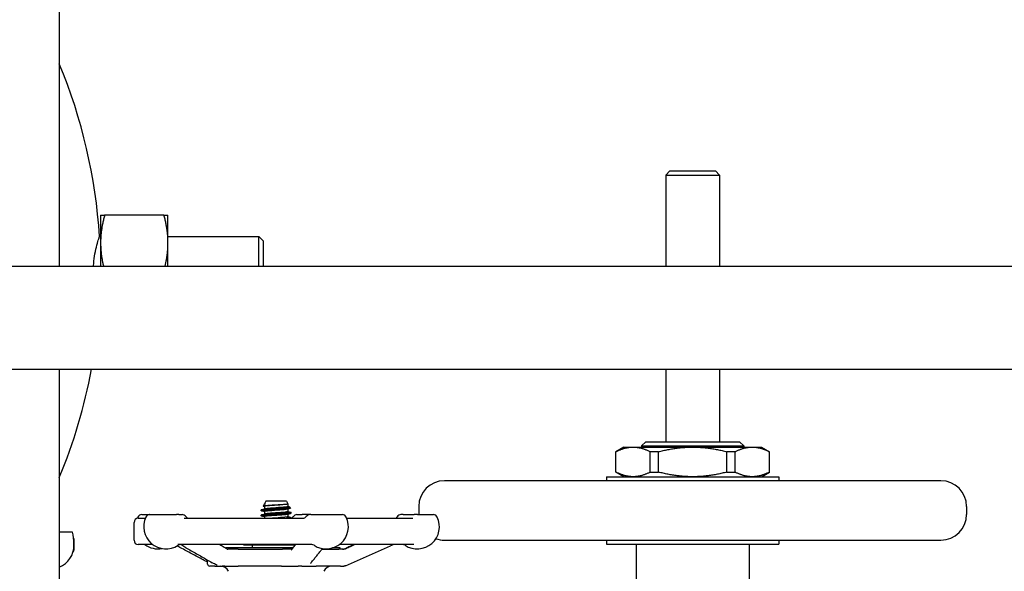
# Model space of a CAD drawing. Header units: inches. Extents: x 24 to 1128, y -69 to 748.
# Tile 522 of 656: x 748 to 762, y 308 to 316. Entities that reach past the tile are written whole.
import ezdxf

# ---------------------------------------------------------------- set-up
doc = ezdxf.new("R2010")
doc.units = ezdxf.units.IN
doc.header["$LTSCALE"] = 32
doc.header["$MEASUREMENT"] = 0
doc.layers.add('Visible (ANSI)', color=7, linetype='Continuous', lineweight=30)

msp = doc.modelspace()

# ---------------------------------------------------------------- linework, layer by layer
at = {"layer": 'Visible (ANSI)'}
for p, q in [((748.15563, 339.29801), (748.15563, 312.10867)), ((757.07393, 313.50617), (757.01143, 313.44367)), ((757.07393, 313.50617), (757.73633, 313.50617)), ((757.73633, 313.50617), (757.79883, 313.44367)), ((757.01143, 313.44367), (757.79883, 313.44367)), ((757.01143, 313.44367), (757.01143, 312.10867)), ((757.79883, 313.44367), (757.79883, 312.10867)), ((748.75901, 312.85867), (748.75901, 312.45242)), ((749.6844, 312.85867), (748.81762, 312.85867)), ((749.74301, 312.45242), (749.74301, 312.85867)), ((748.74309, 312.54617), (748.75901, 312.54617)), ((748.75901, 312.45242), (748.75901, 312.10867)), ((749.74301, 312.54617), (751.07151, 312.54617)), ((749.74301, 312.10867), (749.74301, 312.45242)), ((751.07151, 312.10867), (751.07151, 312.54617)), ((751.13401, 312.48367), (751.07151, 312.54617)), ((751.13401, 312.48367), (751.13401, 312.10867)), ((777.86063, 312.10867), (738.36063, 312.10867)), ((739.86063, 310.60867), (776.36063, 310.60867)), ((748.15563, 310.60867), (748.15563, 294.85867)), ((757.01143, 310.60867), (757.01143, 309.55011)), ((757.79883, 310.60867), (757.79883, 309.55011)), ((756.4012, 309.47137), (756.28309, 309.40318)), ((756.4012, 309.47137), (756.5357, 309.47137)), ((756.5357, 309.47137), (757.40513, 309.47137)), ((756.7196, 309.55011), (756.6571, 309.48761)), ((756.6571, 309.48761), (758.15316, 309.48761)), ((756.6571, 309.48761), (756.6571, 309.47137)), ((756.7196, 309.55011), (758.09066, 309.55011)), ((757.40513, 309.47137), (758.27457, 309.47137)), ((758.09066, 309.55011), (758.15316, 309.48761)), ((758.15316, 309.48761), (758.15316, 309.47137)), ((758.27457, 309.47137), (758.40907, 309.47137)), ((758.40907, 309.47137), (758.52718, 309.40318)), ((756.28515, 309.40318), (756.28309, 309.40318)), ((756.28309, 309.10649), (756.28309, 309.40318)), ((756.28515, 309.10649), (756.28515, 309.40318)), ((756.90403, 309.40318), (756.78625, 309.40318)), ((756.78625, 309.10649), (756.78625, 309.40318)), ((756.90403, 309.10649), (756.90403, 309.40318)), ((758.02402, 309.40318), (757.90623, 309.40318)), ((757.90623, 309.10649), (757.90623, 309.40318)), ((758.02402, 309.10649), (758.02402, 309.40318)), ((758.52718, 309.40318), (758.52512, 309.40318)), ((758.52512, 309.10649), (758.52512, 309.40318)), ((758.52718, 309.10649), (758.52718, 309.40318)), ((756.14529, 309.0383), (758.66498, 309.0383)), ((756.14529, 309.0383), (756.14529, 308.97924)), ((756.28309, 309.10649), (756.28515, 309.10649)), ((756.4012, 309.0383), (756.28309, 309.10649)), ((756.78625, 309.10649), (756.90403, 309.10649)), ((757.90623, 309.10649), (758.02402, 309.10649)), ((758.40907, 309.0383), (758.52718, 309.10649)), ((758.52512, 309.10649), (758.52718, 309.10649)), ((758.66498, 309.0383), (758.66498, 308.97924)), ((761.03112, 308.97924), (753.77915, 308.97924)), ((751.14917, 308.63948), (751.132, 308.60843)), ((751.17305, 308.68267), (751.15222, 308.645)), ((751.15222, 308.645), (751.16571, 308.645)), ((751.15222, 308.645), (751.15222, 308.64154)), ((751.15222, 308.6032), (751.15222, 308.56767)), ((751.15693, 308.64307), (751.15803, 308.64336)), ((751.4714, 308.68267), (751.17305, 308.68267)), ((751.4714, 308.68267), (751.49451, 308.64086)), ((751.49222, 308.63881), (751.49222, 308.6032)), ((751.49222, 308.56459), (751.49222, 308.52906)), ((751.51919, 308.59622), (751.53038, 308.576)), ((753.40513, 308.60522), (753.40513, 308.48711)), ((761.40513, 308.60522), (761.40513, 308.48711)), ((749.30972, 308.43267), (749.4125, 308.43267)), ((749.36038, 308.48517), (749.47523, 308.48517)), ((749.47636, 308.48517), (749.47523, 308.48517)), ((749.47636, 308.48517), (749.86898, 308.48517)), ((749.90133, 308.48517), (749.86898, 308.48517)), ((749.90133, 308.48517), (749.95219, 308.48517)), ((749.98146, 308.43267), (751.71517, 308.43267)), ((751.10347, 308.54167), (751.10347, 308.55352)), ((751.10347, 308.46753), (751.10347, 308.47938)), ((751.11204, 308.55684), (751.26066, 308.55684)), ((751.15222, 308.52906), (751.15222, 308.49353)), ((751.15222, 308.45492), (751.15222, 308.43267)), ((751.49222, 308.49045), (751.49222, 308.45492)), ((751.54097, 308.5046), (751.54097, 308.51645)), ((751.54097, 308.43267), (751.54097, 308.44231)), ((751.62635, 308.48517), (751.70063, 308.48517)), ((751.81401, 308.48517), (751.70063, 308.48517)), ((751.81401, 308.48517), (751.8161, 308.48517)), ((751.8278, 308.48517), (751.8161, 308.48517)), ((751.8278, 308.48517), (752.28984, 308.48517)), ((752.3537, 308.43267), (753.32081, 308.43267)), ((753.17783, 308.48517), (753.14503, 308.48517)), ((753.17783, 308.48517), (753.33922, 308.48517)), ((753.38455, 308.48517), (753.33922, 308.48517)), ((753.38455, 308.48517), (753.61953, 308.48517)), ((749.24722, 308.11017), (749.24722, 308.37017)), ((748.35067, 308.23117), (748.15563, 308.23117)), ((748.37034, 308.03886), (748.37034, 308.06031)), ((748.37222, 307.98117), (748.37222, 308.11117)), ((749.52191, 308.04767), (749.30972, 308.04767)), ((751.84221, 308.04767), (749.88705, 308.04767)), ((751.56824, 307.99829), (750.58599, 307.99829)), ((750.84722, 308.04554), (750.84409, 308.04767)), ((750.84722, 308.04554), (751.00222, 308.04554)), ((750.97847, 307.99829), (750.97847, 308.04554)), ((751.00222, 308.04554), (751.46623, 308.04554)), ((751.46623, 308.04554), (751.60596, 308.04554)), ((752.25972, 307.99829), (752.1441, 307.99829)), ((753.33192, 308.04767), (752.24429, 308.04767)), ((752.25972, 307.98267), (752.25972, 307.99829)), ((752.33549, 307.73858), (752.99407, 308.0318)), ((753.77915, 308.1131), (761.03112, 308.1131)), ((756.14529, 308.1131), (756.14529, 308.05404)), ((756.14529, 308.05404), (758.66498, 308.05404)), ((756.57836, 308.05404), (756.57836, 307.50286)), ((758.2319, 308.05404), (758.2319, 307.50286)), ((758.66498, 308.1131), (758.66498, 308.05404)), ((750.76897, 307.98267), (750.61547, 307.98267)), ((750.76897, 307.98267), (751.41453, 307.98267)), ((751.41428, 307.98267), (751.41453, 307.98267)), ((751.55615, 307.98267), (751.41453, 307.98267)), ((751.99302, 307.98267), (752.23803, 307.98267)), ((751.99302, 307.98267), (752.23803, 307.98267)), ((752.30006, 307.98267), (752.23803, 307.98267)), ((750.32222, 307.76392), (750.32222, 307.8209)), ((750.42733, 307.73267), (750.35347, 307.73267)), ((750.42733, 307.73267), (750.53458, 307.73267)), ((750.57132, 307.73267), (750.53458, 307.73267)), ((750.57132, 307.73267), (750.76611, 307.73267)), ((751.39852, 307.73267), (750.76611, 307.73267)), ((751.39852, 307.73267), (751.64407, 307.73267)), ((751.69897, 307.73267), (751.64407, 307.73267)), ((751.69897, 307.73267), (751.90478, 307.73267)), ((752.26428, 307.73267), (751.90478, 307.73267)), ((752.26428, 307.73267), (752.30881, 307.73267))]:
    msp.add_line(p, q, dxfattribs=at)
for centre, radius, start, end in [((740.89651, 312.04617), 7.8625, 3.646071, 22.592696), ((740.89651, 312.04617), 7.8625, 337.407304, 349.465364), ((753.77915, 308.60522), 0.37402, 90, 180), ((761.03112, 308.60522), 0.37402, 0, 90), ((749.30972, 308.37017), 0.0625, 90, 180), ((749.59755, 308.31017), 0.325, 154.623066, 158.15154), ((749.36038, 308.42267), 0.0625, 90, 154.623066), ((749.71353, 308.31017), 0.325, 154.623066, 302.995885), ((749.47636, 308.42267), 0.0625, 90, 154.623066), ((749.95219, 308.42267), 0.0625, 35.450543, 90), ((750.05401, 308.49517), 0.0625, 215.450543, 270), ((751.52452, 308.49517), 0.0625, 285.260156, 324.549457), ((751.62635, 308.42267), 0.0625, 90, 144.549457), ((751.71219, 308.49517), 0.0625, 270, 324.549457), ((751.81401, 308.42267), 0.0625, 90, 144.549457), ((752.05267, 308.31017), 0.325, 237.004115, 25.376934), ((752.28984, 308.42267), 0.0625, 25.376934, 90), ((753.14502, 308.42267), 0.0625, 90, 151.143953), ((753.38236, 308.31017), 0.325, 237.004115, 25.376934), ((753.77915, 308.48711), 0.37402, 180, 180.297939), ((753.61953, 308.42267), 0.0625, 25.376934, 90), ((761.03112, 308.48711), 0.37402, 270, 0), ((747.61858, 308.06031), 0.75176, 0, 13.136783), ((748.31222, 308.11117), 0.06, 0, 25.384749), ((753.77915, 308.48711), 0.37402, 250.702474, 270), ((748.02567, 308.03886), 0.34467, 292.152023, 0), ((749.30972, 308.11017), 0.0625, 180, 270), ((749.59755, 308.31017), 0.325, 233.871073, 280.278537), ((749.92455, 307.98517), 0.0625, 90, 122.995885), ((751.84165, 307.98517), 0.0625, 57.004115, 90), ((753.17134, 307.98517), 0.0625, 57.004115, 90), ((748.31222, 307.98117), 0.06, 316.649924, 0), ((750.35347, 307.76392), 0.03125, 180, 270), ((750.50972, 307.60767), 0.125, 23.578178, 90), ((752.13472, 307.60767), 0.125, 90, 156.421822)]:
    msp.add_arc(centre, radius, start, end, dxfattribs=at)
for points, weights in [([(748.75901, 312.85867), (748.75901, 312.85867), (748.81762, 312.85867)], [1, 1.0379548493, 1]), ([(748.81762, 312.85867), (748.75901, 312.64096), (748.75901, 312.45242)], [1, 1.0379548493, 1]), ([(749.74301, 312.45242), (749.74301, 312.64096), (749.6844, 312.85867)], [1, 1.0379548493, 1]), ([(749.6844, 312.85867), (749.74301, 312.85867), (749.74301, 312.85867)], [1, 1.0379548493, 1]), ([(748.75901, 312.45242), (748.75901, 312.28973), (748.8018, 312.10867)], [1, 1.0325806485, 1.00922648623]), ([(749.70021, 312.10867), (749.74301, 312.28973), (749.74301, 312.45242)], [1.00922648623, 1.0325806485, 1]), ([(756.28515, 309.40318), (756.41738, 309.47137), (756.5357, 309.47137)], [1.0171026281, 1.03775343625, 1]), ([(756.5357, 309.47137), (756.65401, 309.47137), (756.78625, 309.40318)], [1, 1.03775343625, 1.0171026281]), ([(756.90403, 309.40318), (757.1685, 309.47137), (757.40513, 309.47137)], [1.0171026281, 1.03775343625, 1]), ([(757.40513, 309.47137), (757.64176, 309.47137), (757.90623, 309.40318)], [1, 1.03775343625, 1.0171026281]), ([(758.02402, 309.40318), (758.15625, 309.47137), (758.27457, 309.47137)], [1.0171026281, 1.03775343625, 1]), ([(758.27457, 309.47137), (758.39288, 309.47137), (758.52512, 309.40318)], [1, 1.03775343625, 1.0171026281]), ([(756.5357, 309.0383), (756.41738, 309.0383), (756.28515, 309.10649)], [1, 1.03775343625, 1.0171026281]), ([(756.78625, 309.10649), (756.65401, 309.0383), (756.5357, 309.0383)], [1.0171026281, 1.03775343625, 1]), ([(757.40513, 309.0383), (757.1685, 309.0383), (756.90403, 309.10649)], [1, 1.03775343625, 1.0171026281]), ([(757.90623, 309.10649), (757.64176, 309.0383), (757.40513, 309.0383)], [1.0171026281, 1.03775343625, 1]), ([(758.27457, 309.0383), (758.15625, 309.0383), (758.02402, 309.10649)], [1, 1.03775343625, 1.0171026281]), ([(758.52512, 309.10649), (758.39288, 309.0383), (758.27457, 309.0383)], [1.0171026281, 1.03775343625, 1]), ([(750.96185, 308.04767), (750.9821, 308.04554), (751.00222, 308.04554)], [1.0124929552, 1.00788424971, 1]), ([(751.00222, 308.04554), (751.02234, 308.04554), (751.0426, 308.04767)], [1, 1.00788424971, 1.0124929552]), ([(751.41416, 308.04767), (751.44028, 308.04554), (751.46623, 308.04554)], [1.0124929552, 1.00788424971, 1]), ([(751.46623, 308.04554), (751.49217, 308.04554), (751.51829, 308.04767)], [1, 1.00788424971, 1.0124929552])]:
    msp.add_rational_spline(points, weights, degree=2, dxfattribs=at)
for points, knots in [([(748.65611, 312.10867), (748.65734, 312.13501), (748.65931, 312.16104), (748.66712, 312.2365), (748.67475, 312.28362), (748.69273, 312.37272), (748.70312, 312.41352), (748.72209, 312.48141), (748.73047, 312.50774), (748.73863, 312.53284), (748.74061, 312.53876), (748.74263, 312.54481), (748.74307, 312.5461), (748.74309, 312.54617), (748.74309, 312.54617), (748.74309, 312.54617)], [-7.90317319, -7.90317319, -7.90317319, -7.90317319, -7.69970356, -7.69970356, -7.3009728, -7.3009728, -6.86791992, -6.86791992, -6.42313067, -6.42313067, -6.20646758, -6.20646758, -6.05214122, -6.05214122, -6.04804852, -6.04804852, -6.04804852, -6.04804852]), ([(751.11204, 308.55684), (751.11832, 308.55811), (751.12724, 308.55938), (751.14976, 308.56194), (751.16322, 308.56321), (751.19984, 308.56627), (751.22439, 308.56805), (751.27696, 308.57164), (751.30444, 308.57342), (751.35866, 308.57701), (751.3849, 308.57878), (751.43266, 308.58237), (751.45378, 308.58415), (751.48817, 308.58774), (751.5012, 308.58952), (751.51747, 308.59311), (751.5207, 308.59488), (751.51789, 308.59759), (751.51571, 308.59848), (751.51232, 308.59938)], [-3.17227783, -3.17227783, -3.17227783, -3.17227783, -3.01866987, -3.01866987, -2.86653152, -2.86653152, -2.65540831, -2.65540831, -2.44714253, -2.44714253, -2.24173481, -2.24173481, -2.03918578, -2.03918578, -1.83949606, -1.83949606, -1.64266629, -1.64266629, -1.54493334, -1.54493334, -1.54493334, -1.54493334]), ([(751.49451, 308.64086), (751.49518, 308.63966), (751.49233, 308.63847), (751.47906, 308.63593), (751.46779, 308.6346), (751.438, 308.6319), (751.41968, 308.63057), (751.37828, 308.62788), (751.35554, 308.62655), (751.30854, 308.62386), (751.28472, 308.62253), (751.23915, 308.61984), (751.21786, 308.61851), (751.18069, 308.61581), (751.16524, 308.61448), (751.14234, 308.61179), (751.13521, 308.61046), (751.13095, 308.60808), (751.132, 308.60705), (751.13588, 308.60601)], [-4.07198618, -4.07198618, -4.07198618, -4.07198618, -3.91772748, -3.91772748, -3.74236935, -3.74236935, -3.5648477, -3.5648477, -3.38516298, -3.38516298, -3.20331564, -3.20331564, -3.01930614, -3.01930614, -2.83313492, -2.83313492, -2.64480242, -2.64480242, -2.49773761, -2.49773761, -2.49773761, -2.49773761]), ([(751.14917, 308.63948), (751.1492, 308.63953), (751.14923, 308.63958), (751.1505, 308.64141), (751.15606, 308.64319), (751.16571, 308.645)], [-0.175936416, -0.175936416, -0.175936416, -0.175936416, -0.171061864, -0.171061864, 0, 0, 0, 0]), ([(751.48619, 308.63717), (751.48229, 308.63611), (751.47641, 308.63504), (751.46859, 308.63397), (751.44165, 308.6303), (751.39232, 308.62662), (751.33964, 308.62294), (751.28696, 308.61927), (751.23223, 308.61559), (751.19656, 308.61192), (751.16836, 308.60901), (751.15263, 308.60611), (751.15237, 308.6032)], [14.39937722, 14.39937722, 14.39937722, 14.39937722, 14.67080978, 14.67080978, 14.67080978, 15.60534648, 15.60534648, 15.60534648, 16.53982126, 16.53982126, 16.53982126, 17.27875959, 17.27875959, 17.27875959, 17.27875959]), ([(751.49208, 308.6032), (751.49215, 308.60243), (751.49113, 308.60165), (751.48896, 308.60088), (751.47863, 308.59721), (751.44254, 308.59353), (751.39462, 308.58985), (751.34671, 308.58618), (751.28814, 308.5825), (751.24153, 308.57883), (751.20093, 308.57563), (751.17027, 308.57242), (751.15809, 308.56922)], [14.13716694, 14.13716694, 14.13716694, 14.13716694, 14.3334779, 14.3334779, 14.3334779, 15.26803699, 15.26803699, 15.26803699, 16.20253411, 16.20253411, 16.20253411, 17.01654931, 17.01654931, 17.01654931, 17.01654931]), ([(751.53038, 308.576), (751.53095, 308.57497), (751.52841, 308.57395), (751.5155, 308.57157), (751.50302, 308.57024), (751.46911, 308.56755), (751.44792, 308.56622), (751.39946, 308.56353), (751.3726, 308.5622), (751.31665, 308.55951), (751.28808, 308.55817), (751.26066, 308.55684)], [-1.01164627, -1.01164627, -1.01164627, -1.01164627, -0.8526241, -0.8526241, -0.64270256, -0.64270256, -0.43062442, -0.43062442, -0.2163901, -0.2163901, 0, 0, 0, 0]), ([(751.10809, 308.53924), (751.10739, 308.53943), (751.10676, 308.53961), (751.10622, 308.53979), (751.09611, 308.54325), (751.11547, 308.5467), (751.15762, 308.55015), (751.18483, 308.55238), (751.22102, 308.55461), (751.26066, 308.55684)], [-23.7675739, -23.7675739, -23.7675739, -23.7675739, -23.72057036, -23.72057036, -23.72057036, -22.84293399, -22.84293399, -22.84293399, -22.27643648, -22.27643648, -22.27643648, -22.27643648]), ([(751.10823, 308.4651), (751.10519, 308.46588), (751.10357, 308.46667), (751.10348, 308.46745), (751.10309, 308.47088), (751.13198, 308.47431), (751.18032, 308.47773), (751.22924, 308.4812), (751.29718, 308.48467), (751.36048, 308.48814), (751.4235, 308.49159), (751.48072, 308.49504), (751.51236, 308.49849), (751.53101, 308.50053), (751.54058, 308.50256), (751.54067, 308.5046)], [-30.0507592, -30.0507592, -30.0507592, -30.0507592, -29.85130569, -29.85130569, -29.85130569, -28.98023715, -28.98023715, -28.98023715, -28.09855277, -28.09855277, -28.09855277, -27.22073235, -27.22073235, -27.22073235, -26.70353756, -26.70353756, -26.70353756, -26.70353756]), ([(751.53612, 308.51888), (751.54055, 308.51773), (751.542, 308.51658), (751.54016, 308.51543), (751.53464, 308.51198), (751.49957, 308.50853), (751.44705, 308.50508), (751.39453, 308.50163), (751.32556, 308.49818), (751.26392, 308.49473), (751.20229, 308.49128), (751.14916, 308.48783), (751.12285, 308.48438), (751.11013, 308.48272), (751.10379, 308.48105), (751.10381, 308.47938)], [20.21472325, 20.21472325, 20.21472325, 20.21472325, 20.50680644, 20.50680644, 20.50680644, 21.38389434, 21.38389434, 21.38389434, 22.2609286, 22.2609286, 22.2609286, 23.13790935, 23.13790935, 23.13790935, 23.5619449, 23.5619449, 23.5619449, 23.5619449]), ([(751.48633, 308.48889), (751.47459, 308.48582), (751.4459, 308.48274), (751.40752, 308.47966), (751.36175, 308.47598), (751.30332, 308.47231), (751.25476, 308.46864), (751.2062, 308.46497), (751.16868, 308.46129), (751.15666, 308.45762), (751.15372, 308.45672), (751.15232, 308.45582), (751.1524, 308.45492)], [26.96574784, 26.96574784, 26.96574784, 26.96574784, 27.74875128, 27.74875128, 27.74875128, 28.68243666, 28.68243666, 28.68243666, 29.6160625, 29.6160625, 29.6160625, 29.84513021, 29.84513021, 29.84513021, 29.84513021]), ([(751.48611, 308.56303), (751.47828, 308.56096), (751.46307, 308.55888), (751.44177, 308.5568), (751.40413, 308.55312), (751.34841, 308.54945), (751.29611, 308.54577), (751.24381, 308.5421), (751.19619, 308.53843), (751.17163, 308.53475), (751.15895, 308.53285), (751.15257, 308.53096), (751.15256, 308.52906)], [20.68256253, 20.68256253, 20.68256253, 20.68256253, 21.21127241, 21.21127241, 21.21127241, 22.14537928, 22.14537928, 22.14537928, 23.07942543, 23.07942543, 23.07942543, 23.5619449, 23.5619449, 23.5619449, 23.5619449]), ([(751.49189, 308.52906), (751.4919, 308.52727), (751.48629, 308.52549), (751.47502, 308.5237), (751.45182, 308.52003), (751.4052, 308.51636), (751.35315, 308.51268), (751.3011, 308.50901), (751.24489, 308.50533), (751.2062, 308.50166), (751.18312, 308.49947), (751.1666, 308.49728), (751.15833, 308.49508)], [20.42035225, 20.42035225, 20.42035225, 20.42035225, 20.87409597, 20.87409597, 20.87409597, 21.8082248, 21.8082248, 21.8082248, 22.74229285, 22.74229285, 22.74229285, 23.29973462, 23.29973462, 23.29973462, 23.29973462]), ([(751.49205, 308.45492), (751.4918, 308.45213), (751.47745, 308.44935), (751.45135, 308.44656), (751.41693, 308.44289), (751.36292, 308.43922), (751.31015, 308.43554), (751.29637, 308.43459), (751.28277, 308.43363), (751.26968, 308.43267)], [26.70353756, 26.70353756, 26.70353756, 26.70353756, 27.41172726, 27.41172726, 27.41172726, 28.34543418, 28.34543418, 28.34543418, 28.58912136, 28.58912136, 28.58912136, 28.58912136]), ([(751.53627, 308.44474), (751.53852, 308.44416), (751.53998, 308.44358), (751.5406, 308.443), (751.54432, 308.43956), (751.51846, 308.43611), (751.47192, 308.43267)], [26.49790856, 26.49790856, 26.49790856, 26.49790856, 26.6453001, 26.6453001, 26.6453001, 27.5206572, 27.5206572, 27.5206572, 27.5206572]), ([(753.07211, 308.43267), (753.07226, 308.43276), (753.07242, 308.43287), (753.07329, 308.43345), (753.07421, 308.43406), (753.07655, 308.43597), (753.07727, 308.43658), (753.07944, 308.43856), (753.08103, 308.44003), (753.08515, 308.4449), (753.08738, 308.4476), (753.09025, 308.45277), (753.09026, 308.4528), (753.09028, 308.45283)], [0.3018015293, 0.3018015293, 0.3018015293, 0.3018015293, 0.3110269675, 0.3110269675, 0.3460360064, 0.3460360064, 0.3585984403, 0.3585984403, 0.3758973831, 0.3758973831, 0.3887084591, 0.3887084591, 0.3887837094, 0.3887837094, 0.3887837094, 0.3887837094]), ([(749.92587, 308.00074), (749.91094, 308.00867), (749.896, 308.01688), (749.87985, 308.02685), (749.87817, 308.0279), (749.87647, 308.02897)], [0, 0, 0, 0, 0.149676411, 0.149676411, 0.166925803, 0.166925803, 0.166925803, 0.166925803]), ([(749.94356, 308.04757), (749.94356, 308.04757), (749.94356, 308.04757), (749.94354, 308.04757), (749.94352, 308.04757), (749.94345, 308.04757), (749.9434, 308.04757), (749.94326, 308.04758), (749.94316, 308.04758), (749.94291, 308.04758), (749.94276, 308.04759), (749.94245, 308.04759), (749.94228, 308.04759), (749.94178, 308.0476), (749.94144, 308.04761), (749.94044, 308.04762), (749.93979, 308.04762), (749.93823, 308.04763), (749.93732, 308.04764), (749.93385, 308.04766), (749.93138, 308.04766), (749.92807, 308.04767), (749.92724, 308.04767), (749.92579, 308.04767), (749.92518, 308.04767), (749.92455, 308.04767)], [0.4350456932, 0.4350456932, 0.4350456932, 0.4350456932, 0.4356113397, 0.4356113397, 0.4369176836, 0.4369176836, 0.4381987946, 0.4381987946, 0.4394902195, 0.4394902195, 0.4407869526, 0.4407869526, 0.4420734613, 0.4420734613, 0.4446542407, 0.4446542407, 0.4497868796, 0.4497868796, 0.4574694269, 0.4574694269, 0.4797279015, 0.4797279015, 0.4872727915, 0.4872727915, 0.4926956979, 0.4926956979, 0.4926956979, 0.4926956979]), ([(750.32222, 307.79032), (750.3, 307.8021), (750.27777, 307.81389), (750.22807, 307.84026), (750.20059, 307.85484), (750.14564, 307.88401), (750.11817, 307.89859), (750.06322, 307.92777), (750.03575, 307.94236), (749.98081, 307.97155), (749.95334, 307.98614), (749.92587, 308.00074)], [0.78567788, 0.78567788, 0.78567788, 0.78567788, 1.00718952, 1.00718952, 1.28108287, 1.28108287, 1.55497623, 1.55497623, 1.82886959, 1.82886959, 2.10276294, 2.10276294, 2.10276294, 2.10276294]), ([(750.00476, 308.00163), (749.99533, 308.007), (749.98531, 308.01275), (749.96637, 308.02474), (749.95683, 308.03132), (749.94184, 308.04106), (749.93692, 308.04411), (749.93157, 308.04685), (749.93067, 308.04729), (749.92985, 308.04766)], [0, 0, 0, 0, 0.101949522, 0.101949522, 0.205000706, 0.205000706, 0.25149705, 0.25149705, 0.261176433, 0.261176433, 0.261176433, 0.261176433]), ([(750.00476, 308.00163), (750.03038, 307.98703), (750.05601, 307.97243), (750.10725, 307.94325), (750.13288, 307.92866), (750.18413, 307.89948), (750.20976, 307.88489), (750.26101, 307.85572), (750.28664, 307.84114), (750.33791, 307.81198), (750.36354, 307.79741), (750.38918, 307.78284)], [0.96010468, 0.96010468, 0.96010468, 0.96010468, 1.23399804, 1.23399804, 1.5078914, 1.5078914, 1.78178476, 1.78178476, 2.05567812, 2.05567812, 2.32957148, 2.32957148, 2.32957148, 2.32957148]), ([(750.03001, 308.04767), (750.03001, 308.04767), (750.03, 308.04767), (750.02993, 308.04767), (750.02985, 308.04767), (750.02956, 308.04767), (750.02933, 308.04767), (750.02883, 308.04767), (750.02855, 308.04767), (750.0282, 308.04767), (750.02808, 308.04767), (750.02808, 308.04767)], [0.003545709, 0.003545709, 0.003545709, 0.003545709, 0.0043999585, 0.0043999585, 0.0068386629, 0.0068386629, 0.0133391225, 0.0133391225, 0.0220157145, 0.0220157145, 0.0281927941, 0.0281927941, 0.0281927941, 0.0281927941]), ([(750.56535, 308.01079), (750.56964, 308.00836), (750.5745, 308.00562), (750.58595, 307.99849), (750.59244, 307.9939), (750.60137, 307.98769), (750.60381, 307.98601), (750.60802, 307.98324), (750.60982, 307.9821), (750.61212, 307.98075), (750.61276, 307.98039), (750.61387, 307.97979), (750.61434, 307.97955), (750.61523, 307.97912), (750.61555, 307.97899), (750.61566, 307.97894), (750.61567, 307.97894), (750.61567, 307.97894)], [0, 0, 0, 0, 0.046995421, 0.046995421, 0.114902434, 0.114902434, 0.140358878, 0.140358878, 0.159505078, 0.159505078, 0.16742084, 0.16742084, 0.174753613, 0.174753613, 0.184915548, 0.184915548, 0.187233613, 0.187233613, 0.187233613, 0.187233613]), ([(751.54844, 307.97244), (751.54844, 307.97244), (751.54844, 307.97244), (751.54851, 307.9725), (751.54879, 307.97275), (751.54999, 307.97409), (751.55132, 307.97582), (751.55431, 307.98004), (751.55574, 307.98211), (751.55887, 307.98645), (751.56053, 307.98865), (751.5632, 307.99203), (751.56424, 307.99331), (751.56531, 307.99464), (751.56556, 307.99494), (751.56584, 307.9953), (751.56591, 307.99538), (751.56598, 307.99547)], [0.262126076, 0.262126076, 0.262126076, 0.262126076, 0.265236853, 0.265236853, 0.289858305, 0.289858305, 0.339157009, 0.339157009, 0.371829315, 0.371829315, 0.401390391, 0.401390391, 0.421457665, 0.421457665, 0.428102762, 0.428102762, 0.430315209, 0.430315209, 0.430315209, 0.430315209]), ([(751.56598, 307.99547), (751.57963, 308.01255), (751.59328, 308.02965), (751.60717, 308.04706), (751.60742, 308.04736), (751.60766, 308.04767)], [0.959240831, 0.959240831, 0.959240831, 0.959240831, 1.280636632, 1.280636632, 1.286393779, 1.286393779, 1.286393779, 1.286393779]), ([(751.8458, 307.79816), (751.85744, 307.81274), (751.86908, 307.82732), (751.89236, 307.85648), (751.904, 307.87106), (751.92728, 307.90023), (751.93891, 307.91482), (751.96219, 307.944), (751.97382, 307.95859), (751.98985, 307.97869), (751.99423, 307.98419), (751.99862, 307.9897)], [0.92093327, 0.92093327, 0.92093327, 0.92093327, 1.19482663, 1.19482663, 1.46871999, 1.46871999, 1.74261334, 1.74261334, 2.0165067, 2.0165067, 2.11976718, 2.11976718, 2.11976718, 2.11976718]), ([(752.29193, 307.98267), (752.29227, 307.98267), (752.29262, 307.98267), (752.29301, 307.98267), (752.29307, 307.98267), (752.29313, 307.98267), (752.29316, 307.98267), (752.29333, 307.98267), (752.29347, 307.98267), (752.2938, 307.98267), (752.29399, 307.98267), (752.29469, 307.98267), (752.29518, 307.98267), (752.29663, 307.98267), (752.29758, 307.98268), (752.30132, 307.98269), (752.30403, 307.9827), (752.30803, 307.98286), (752.30903, 307.98291), (752.31074, 307.98305), (752.31139, 307.98311), (752.31258, 307.98325), (752.31301, 307.98331), (752.31368, 307.9834), (752.31391, 307.98343), (752.31436, 307.9835), (752.31458, 307.98354), (752.31521, 307.98365), (752.31561, 307.98372), (752.3163, 307.98385), (752.3166, 307.98392), (752.3172, 307.98405), (752.31749, 307.98412), (752.31823, 307.9843), (752.31861, 307.9844), (752.31988, 307.98476), (752.32052, 307.98498), (752.3223, 307.98568), (752.3235, 307.98621), (752.32636, 307.98762), (752.32785, 307.98839), (752.33409, 307.9916), (752.33932, 307.99425), (752.34958, 307.99923), (752.35448, 308.00155), (752.36649, 308.0071), (752.37381, 308.01037), (752.38105, 308.01358)], [0, 0, 0, 0, 0.002716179, 0.002716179, 0.00315775, 0.00315775, 0.003371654, 0.003371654, 0.005083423, 0.005083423, 0.007687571, 0.007687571, 0.014631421, 0.014631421, 0.028479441, 0.028479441, 0.069541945, 0.069541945, 0.083247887, 0.083247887, 0.090252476, 0.090252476, 0.093743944, 0.093743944, 0.095465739, 0.095465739, 0.09718666, 0.09718666, 0.100655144, 0.100655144, 0.104092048, 0.104092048, 0.108245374, 0.108245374, 0.115992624, 0.115992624, 0.136819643, 0.136819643, 0.15785213, 0.15785213, 0.175849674, 0.175849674, 0.231745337, 0.231745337, 0.275786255, 0.275786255, 0.336169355, 0.336169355, 0.336169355, 0.336169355]), ([(752.32916, 307.98603), (752.32916, 307.98603), (752.32917, 307.98603), (752.3292, 307.98604), (752.3293, 307.98608), (752.32975, 307.98624), (752.33025, 307.98642), (752.33212, 307.98716), (752.33404, 307.98799), (752.33862, 307.99007), (752.34126, 307.9913), (752.34671, 307.9938), (752.34949, 307.99508), (752.35749, 307.99874), (752.3632, 308.00133), (752.37446, 308.00639), (752.3801, 308.00891), (752.38732, 308.01212), (752.38897, 308.01285), (752.39062, 308.01358)], [0.020291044, 0.020291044, 0.020291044, 0.020291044, 0.021315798, 0.021315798, 0.027516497, 0.027516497, 0.043567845, 0.043567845, 0.075423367, 0.075423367, 0.109104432, 0.109104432, 0.138738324, 0.138738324, 0.188908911, 0.188908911, 0.235341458, 0.235341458, 0.24909876, 0.24909876, 0.24909876, 0.24909876]), ([(753.04986, 308.04767), (753.04623, 308.04767), (753.04229, 308.04767), (753.03788, 308.04747), (753.03672, 308.0474), (753.03474, 308.0472), (753.03417, 308.04713), (753.0332, 308.04701), (753.03289, 308.04696), (753.03223, 308.04686), (753.03188, 308.04681), (753.03127, 308.0467), (753.03105, 308.04667), (753.03057, 308.04658), (753.03031, 308.04653), (753.02981, 308.04643), (753.02955, 308.04638), (753.02908, 308.04628), (753.02886, 308.04623), (753.02846, 308.04614), (753.02827, 308.04609), (753.02746, 308.0459), (753.02696, 308.04577), (753.02581, 308.04546), (753.02525, 308.04529), (753.02229, 308.04435), (753.01916, 308.04303), (753.00874, 308.03837), (753.00159, 308.03514), (752.99407, 308.0318)], [0, 0, 0, 0, 0.0860149, 0.0860149, 0.114167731, 0.114167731, 0.124696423, 0.124696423, 0.129146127, 0.129146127, 0.133069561, 0.133069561, 0.135026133, 0.135026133, 0.136998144, 0.136998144, 0.138963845, 0.138963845, 0.140914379, 0.140914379, 0.142814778, 0.142814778, 0.14990119, 0.14990119, 0.162100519, 0.162100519, 0.217793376, 0.217793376, 0.295650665, 0.295650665, 0.295650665, 0.295650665]), ([(750.60893, 307.98267), (750.609, 307.98267), (750.60908, 307.98267), (750.61014, 307.98267), (750.61113, 307.98267), (750.61286, 307.98267), (750.61361, 307.98267), (750.61451, 307.98267), (750.61466, 307.98267), (750.61485, 307.98267), (750.61489, 307.98267), (750.61496, 307.98267), (750.61498, 307.98267), (750.615, 307.98267), (750.615, 307.98267), (750.61501, 307.98267), (750.61501, 307.98267), (750.6151, 307.98267), (750.61516, 307.98267), (750.61531, 307.98267), (750.61538, 307.98267), (750.61546, 307.98267)], [0.3656467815, 0.3656467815, 0.3656467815, 0.3656467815, 0.3662387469, 0.3662387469, 0.3742691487, 0.3742691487, 0.3802936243, 0.3802936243, 0.3814242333, 0.3814242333, 0.3817556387, 0.3817556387, 0.3819027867, 0.3819027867, 0.3819393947, 0.3819393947, 0.3819762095, 0.3819762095, 0.3830613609, 0.3830613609, 0.3841470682, 0.3841470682, 0.3841470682, 0.3841470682]), ([(750.46354, 307.74559), (750.46354, 307.74559), (750.46348, 307.74561), (750.46322, 307.74572), (750.46301, 307.74581), (750.46222, 307.74614), (750.46148, 307.74645), (750.45914, 307.74742), (750.4574, 307.74816), (750.45282, 307.75013), (750.44993, 307.75142), (750.43851, 307.75661), (750.43017, 307.76069), (750.41058, 307.77074), (750.3996, 307.77691), (750.38918, 307.78284)], [0.395850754, 0.395850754, 0.395850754, 0.395850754, 0.399685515, 0.399685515, 0.403701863, 0.403701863, 0.411816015, 0.411816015, 0.427823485, 0.427823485, 0.454044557, 0.454044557, 0.532754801, 0.532754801, 0.645181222, 0.645181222, 0.645181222, 0.645181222]), ([(751.8458, 307.79816), (751.84418, 307.79614), (751.84184, 307.79312), (751.83636, 307.78646), (751.83322, 307.78288), (751.82909, 307.77829), (751.82775, 307.77683), (751.8259, 307.77476), (751.82527, 307.77403), (751.82514, 307.77388), (751.82514, 307.77388), (751.82514, 307.77388)], [0, 0, 0, 0, 0.04709709, 0.04709709, 0.102164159, 0.102164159, 0.131732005, 0.131732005, 0.15669532, 0.15669532, 0.159339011, 0.159339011, 0.159339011, 0.159339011]), ([(752.33549, 307.73858), (752.3351, 307.7384), (752.33471, 307.73823), (752.33386, 307.73786), (752.33343, 307.73768), (752.33253, 307.73731), (752.33215, 307.73715), (752.33153, 307.73691), (752.33132, 307.73683), (752.33022, 307.73641), (752.32938, 307.73611), (752.32784, 307.7356), (752.32711, 307.73537), (752.32524, 307.73484), (752.3241, 307.73454), (752.32236, 307.73414), (752.32185, 307.73403), (752.32088, 307.73383), (752.32042, 307.73374), (752.3195, 307.73358), (752.31904, 307.7335), (752.3177, 307.73329), (752.31685, 307.73317), (752.31556, 307.73302), (752.3151, 307.73298), (752.31447, 307.73292), (752.31432, 307.7329), (752.31406, 307.73288), (752.31395, 307.73287), (752.31378, 307.73286), (752.31372, 307.73286), (752.3136, 307.73285), (752.31355, 307.73284), (752.31344, 307.73284), (752.31338, 307.73283), (752.31329, 307.73282), (752.31324, 307.73282), (752.3126, 307.73278), (752.31195, 307.73274), (752.31049, 307.73269), (752.30964, 307.73267), (752.30882, 307.73267)], [0, 0, 0, 0, 0.0087864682, 0.0087864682, 0.0152076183, 0.0152076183, 0.0187826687, 0.0187826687, 0.0205488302, 0.0205488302, 0.0277822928, 0.0277822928, 0.0348141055, 0.0348141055, 0.0453783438, 0.0453783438, 0.0494829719, 0.0494829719, 0.0530658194, 0.0530658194, 0.0566009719, 0.0566009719, 0.0637244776, 0.0637244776, 0.0678434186, 0.0678434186, 0.0690545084, 0.0690545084, 0.0699361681, 0.0699361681, 0.0703767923, 0.0703767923, 0.0708190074, 0.0708190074, 0.0712626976, 0.0712626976, 0.0717057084, 0.0717057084, 0.0787418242, 0.0787418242, 0.0868323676, 0.0868323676, 0.0868323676, 0.0868323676])]:
    msp.add_open_spline(points, degree=3, knots=knots, dxfattribs=at)
for points in [[(751.10808, 308.55595), (751.12474, 308.56035), (751.14139, 308.56477), (751.15803, 308.56922)], [(751.15222, 308.60166), (751.14678, 308.60311), (751.14133, 308.60457), (751.13588, 308.60601)], [(751.16571, 308.645), (751.16264, 308.64445), (751.16011, 308.64391), (751.15812, 308.64336)], [(751.49028, 308.63821), (751.48899, 308.63787), (751.4877, 308.63752), (751.48641, 308.63717)], [(751.5268, 308.57378), (751.51333, 308.57022), (751.49987, 308.56664), (751.48641, 308.56303)], [(751.49222, 308.60474), (751.49892, 308.60295), (751.50562, 308.60116), (751.51232, 308.59939)], [(751.11204, 308.55684), (751.10637, 308.55573), (751.10364, 308.55463), (751.10372, 308.55352)], [(751.15222, 308.52752), (751.13752, 308.53145), (751.1228, 308.53535), (751.10808, 308.53924)], [(751.10808, 308.48181), (751.12474, 308.48621), (751.14139, 308.49063), (751.15803, 308.49508)], [(751.15222, 308.45338), (751.13752, 308.45731), (751.1228, 308.46121), (751.10808, 308.4651)], [(751.53637, 308.50217), (751.51971, 308.49777), (751.50305, 308.49335), (751.48641, 308.48889)], [(751.49222, 308.5306), (751.50693, 308.52667), (751.52165, 308.52277), (751.53637, 308.51888)], [(751.49222, 308.45646), (751.50693, 308.45253), (751.52165, 308.44863), (751.53637, 308.44474)], [(750.5005, 308.04767), (750.52212, 308.03537), (750.54374, 308.02308), (750.56535, 308.01079)], [(752.45782, 308.04767), (752.43223, 308.0363), (752.40664, 308.02494), (752.38105, 308.01358)], [(752.39062, 308.01358), (752.41621, 308.02494), (752.4418, 308.0363), (752.46739, 308.04767)]]:
    msp.add_open_spline(points, degree=3, dxfattribs=at)

doc.saveas('drawing.dxf')
